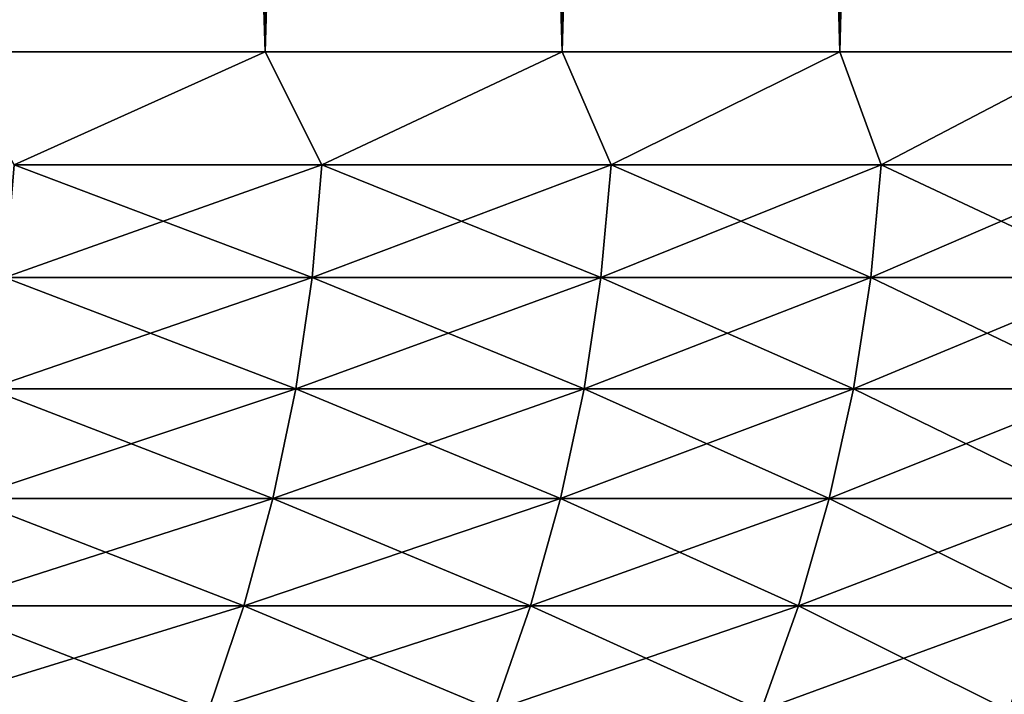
# Model space of a CAD drawing. Header units: millimetres. Extents: x -161 to 161, y -94 to 1149.
# Tile 375 of 656: x 8.667 to 9.599, y -92.708 to -92.069. Entities that reach past the tile are written whole.
import ezdxf

# ---------------------------------------------------------------- set-up
doc = ezdxf.new("R2010")
doc.units = ezdxf.units.MM
doc.header["$LTSCALE"] = 81.481481
for name, color, linetype in [('22', 7, 'CONTINUOUS'), ('23', 7, 'CONTINUOUS'), ('24', 7, 'CONTINUOUS'), ('25', 7, 'CONTINUOUS')]:
    doc.layers.add(name, color=color, linetype=linetype)

msp = doc.modelspace()

# ---------------------------------------------------------------- linework, layer by layer
at = {"layer": '22', "color": 7, "linetype": 'CONTINUOUS', "true_color": 0x323232}
for points in [[(8.89919, -82.6, 6.46564), (8.60015, -82.6, 6.85839), (8.89919, -92.1, 6.46564), (8.89919, -82.6, 6.46564)], [(8.89919, -92.1, 6.46564), (8.60015, -82.6, 6.85839), (8.60015, -92.1, 6.85839), (8.89919, -92.1, 6.46564)], [(9.18031, -82.6, 6.05987), (8.89919, -82.6, 6.46564), (9.18031, -92.1, 6.05987), (9.18031, -82.6, 6.05987)], [(9.18031, -92.1, 6.05987), (8.89919, -82.6, 6.46564), (8.89919, -92.1, 6.46564), (9.18031, -92.1, 6.05987)], [(9.44294, -82.6, 5.64189), (9.18031, -82.6, 6.05987), (9.44294, -92.1, 5.64189), (9.44294, -82.6, 5.64189)], [(9.44294, -92.1, 5.64189), (9.18031, -82.6, 6.05987), (9.18031, -92.1, 6.05987), (9.44294, -92.1, 5.64189)], [(9.68655, -82.6, 5.21256), (9.44294, -82.6, 5.64189), (9.68655, -92.1, 5.21255), (9.68655, -82.6, 5.21256)], [(9.68655, -92.1, 5.21255), (9.44294, -82.6, 5.64189), (9.44294, -92.1, 5.64189), (9.68655, -92.1, 5.21255)]]:
    msp.add_3dface(points, dxfattribs=at)
at = {"layer": '23', "color": 7, "linetype": 'CONTINUOUS', "true_color": 0x323232}
for points in [[(8.60015, -82.6, -6.85839), (8.89919, -82.6, -6.46564), (8.60015, -92.1, -6.85839), (8.60015, -82.6, -6.85839)], [(8.60015, -92.1, -6.85839), (8.89919, -82.6, -6.46564), (8.89919, -92.1, -6.46564), (8.60015, -92.1, -6.85839)], [(8.89919, -82.6, -6.46564), (9.18031, -82.6, -6.05987), (8.89919, -92.1, -6.46564), (8.89919, -82.6, -6.46564)], [(8.89919, -92.1, -6.46564), (9.18031, -82.6, -6.05987), (9.18031, -92.1, -6.05987), (8.89919, -92.1, -6.46564)], [(9.18031, -82.6, -6.05987), (9.44294, -82.6, -5.64189), (9.18031, -92.1, -6.05987), (9.18031, -82.6, -6.05987)], [(9.18031, -92.1, -6.05987), (9.44294, -82.6, -5.64189), (9.44294, -92.1, -5.64189), (9.18031, -92.1, -6.05987)], [(9.44294, -82.6, -5.64189), (9.68655, -82.6, -5.21256), (9.44294, -92.1, -5.64189), (9.44294, -82.6, -5.64189)], [(9.44294, -92.1, -5.64189), (9.68655, -82.6, -5.21256), (9.68655, -92.1, -5.21255), (9.44294, -92.1, -5.64189)]]:
    msp.add_3dface(points, dxfattribs=at)
at = {"layer": '24', "color": 7, "linetype": 'CONTINUOUS', "true_color": 0x323232}
for points in [[(8.89919, -92.1, 6.46564), (8.60015, -92.1, 6.85839), (8.66178, -92.20701, 6.77418), (8.89919, -92.1, 6.46564)], [(8.95294, -92.20701, 6.38441), (8.89919, -92.1, 6.46564), (8.66178, -92.20701, 6.77418), (8.95294, -92.20701, 6.38441)], [(9.18031, -92.1, 6.05987), (8.89919, -92.1, 6.46564), (8.95294, -92.20701, 6.38441), (9.18031, -92.1, 6.05987)], [(9.22659, -92.20701, 5.98215), (9.18031, -92.1, 6.05987), (8.95294, -92.20701, 6.38441), (9.22659, -92.20701, 5.98215)], [(9.44294, -92.1, 5.64189), (9.18031, -92.1, 6.05987), (9.22659, -92.20701, 5.98215), (9.44294, -92.1, 5.64189)], [(9.48216, -92.20701, 5.56817), (9.44294, -92.1, 5.64189), (9.22659, -92.20701, 5.98215), (9.48216, -92.20701, 5.56817)], [(9.68655, -92.1, 5.21255), (9.44294, -92.1, 5.64189), (9.48216, -92.20701, 5.56817), (9.68655, -92.1, 5.21255)], [(9.71918, -92.20701, 5.14329), (9.68655, -92.1, 5.21255), (9.48216, -92.20701, 5.56817), (9.71918, -92.20701, 5.14329)], [(8.94361, -92.31358, 6.37776), (8.66178, -92.20701, 6.77418), (8.65275, -92.31358, 6.76712), (8.94361, -92.31358, 6.37776)], [(8.95294, -92.20701, 6.38441), (8.66178, -92.20701, 6.77418), (8.94361, -92.31358, 6.37776), (8.95294, -92.20701, 6.38441)], [(9.21697, -92.31358, 5.97591), (8.95294, -92.20701, 6.38441), (8.94361, -92.31358, 6.37776), (9.21697, -92.31358, 5.97591)], [(9.22659, -92.20701, 5.98215), (8.95294, -92.20701, 6.38441), (9.21697, -92.31358, 5.97591), (9.22659, -92.20701, 5.98215)], [(9.47228, -92.31358, 5.56236), (9.22659, -92.20701, 5.98215), (9.21697, -92.31358, 5.97591), (9.47228, -92.31358, 5.56236)], [(9.48216, -92.20701, 5.56817), (9.22659, -92.20701, 5.98215), (9.47228, -92.31358, 5.56236), (9.48216, -92.20701, 5.56817)], [(9.70905, -92.31358, 5.13793), (9.48216, -92.20701, 5.56817), (9.47228, -92.31358, 5.56236), (9.70905, -92.31358, 5.13793)], [(9.71918, -92.20701, 5.14329), (9.48216, -92.20701, 5.56817), (9.70905, -92.31358, 5.13793), (9.71918, -92.20701, 5.14329)], [(8.92811, -92.41906, 6.3667), (8.65275, -92.31358, 6.76712), (8.63775, -92.41906, 6.75539), (8.92811, -92.41906, 6.3667)], [(8.94361, -92.31358, 6.37776), (8.65275, -92.31358, 6.76712), (8.92811, -92.41906, 6.3667), (8.94361, -92.31358, 6.37776)], [(9.20099, -92.41906, 5.96555), (8.94361, -92.31358, 6.37776), (8.92811, -92.41906, 6.3667), (9.20099, -92.41906, 5.96555)], [(9.21697, -92.31358, 5.97591), (8.94361, -92.31358, 6.37776), (9.20099, -92.41906, 5.96555), (9.21697, -92.31358, 5.97591)], [(9.45586, -92.41906, 5.55272), (9.21697, -92.31358, 5.97591), (9.20099, -92.41906, 5.96555), (9.45586, -92.41906, 5.55272)], [(9.47228, -92.31358, 5.56236), (9.21697, -92.31358, 5.97591), (9.45586, -92.41906, 5.55272), (9.47228, -92.31358, 5.56236)], [(9.69222, -92.41906, 5.12902), (9.47228, -92.31358, 5.56236), (9.45586, -92.41906, 5.55272), (9.69222, -92.41906, 5.12902)], [(9.70905, -92.31358, 5.13793), (9.47228, -92.31358, 5.56236), (9.69222, -92.41906, 5.12902), (9.70905, -92.31358, 5.13793)], [(8.90651, -92.52291, 6.3513), (8.63775, -92.41906, 6.75539), (8.61685, -92.52291, 6.73905), (8.90651, -92.52291, 6.3513)], [(8.92811, -92.41906, 6.3667), (8.63775, -92.41906, 6.75539), (8.90651, -92.52291, 6.3513), (8.92811, -92.41906, 6.3667)], [(9.17873, -92.52291, 5.95112), (8.92811, -92.41906, 6.3667), (8.90651, -92.52291, 6.3513), (9.17873, -92.52291, 5.95112)], [(9.20099, -92.41906, 5.96555), (8.92811, -92.41906, 6.3667), (9.17873, -92.52291, 5.95112), (9.20099, -92.41906, 5.96555)], [(9.43299, -92.52291, 5.53929), (9.20099, -92.41906, 5.96555), (9.17873, -92.52291, 5.95112), (9.43299, -92.52291, 5.53929)], [(9.45586, -92.41906, 5.55272), (9.20099, -92.41906, 5.96555), (9.43299, -92.52291, 5.53929), (9.45586, -92.41906, 5.55272)], [(9.66878, -92.52291, 5.11661), (9.45586, -92.41906, 5.55272), (9.43299, -92.52291, 5.53929), (9.66878, -92.52291, 5.11661)], [(9.69222, -92.41906, 5.12902), (9.45586, -92.41906, 5.55272), (9.66878, -92.52291, 5.11661), (9.69222, -92.41906, 5.12902)], [(8.87893, -92.6246, 6.33163), (8.61685, -92.52291, 6.73905), (8.59017, -92.6246, 6.71818), (8.87893, -92.6246, 6.33163)], [(8.90651, -92.52291, 6.3513), (8.61685, -92.52291, 6.73905), (8.87893, -92.6246, 6.33163), (8.90651, -92.52291, 6.3513)], [(9.15031, -92.6246, 5.93269), (8.90651, -92.52291, 6.3513), (8.87893, -92.6246, 6.33163), (9.15031, -92.6246, 5.93269)], [(9.17873, -92.52291, 5.95112), (8.90651, -92.52291, 6.3513), (9.15031, -92.6246, 5.93269), (9.17873, -92.52291, 5.95112)], [(9.40378, -92.6246, 5.52214), (9.17873, -92.52291, 5.95112), (9.15031, -92.6246, 5.93269), (9.40378, -92.6246, 5.52214)], [(9.43299, -92.52291, 5.53929), (9.17873, -92.52291, 5.95112), (9.40378, -92.6246, 5.52214), (9.43299, -92.52291, 5.53929)], [(9.63884, -92.6246, 5.10077), (9.43299, -92.52291, 5.53929), (9.40378, -92.6246, 5.52214), (9.63884, -92.6246, 5.10077)], [(9.66878, -92.52291, 5.11661), (9.43299, -92.52291, 5.53929), (9.63884, -92.6246, 5.10077), (9.66878, -92.52291, 5.11661)], [(8.84551, -92.72361, 6.3078), (8.59017, -92.6246, 6.71818), (8.55784, -92.72361, 6.69289), (8.84551, -92.72361, 6.3078)], [(8.87893, -92.6246, 6.33163), (8.59017, -92.6246, 6.71818), (8.84551, -92.72361, 6.3078), (8.87893, -92.6246, 6.33163)], [(9.11587, -92.72361, 5.91036), (8.87893, -92.6246, 6.33163), (8.84551, -92.72361, 6.3078), (9.11587, -92.72361, 5.91036)], [(9.15031, -92.6246, 5.93269), (8.87893, -92.6246, 6.33163), (9.11587, -92.72361, 5.91036), (9.15031, -92.6246, 5.93269)], [(9.36838, -92.72361, 5.50135), (9.15031, -92.6246, 5.93269), (9.11587, -92.72361, 5.91036), (9.36838, -92.72361, 5.50135)], [(9.40378, -92.6246, 5.52214), (9.15031, -92.6246, 5.93269), (9.36838, -92.72361, 5.50135), (9.40378, -92.6246, 5.52214)], [(9.60255, -92.72361, 5.08157), (9.40378, -92.6246, 5.52214), (9.36838, -92.72361, 5.50135), (9.60255, -92.72361, 5.08157)], [(9.63884, -92.6246, 5.10077), (9.40378, -92.6246, 5.52214), (9.60255, -92.72361, 5.08157), (9.63884, -92.6246, 5.10077)]]:
    msp.add_3dface(points, dxfattribs=at)
at = {"layer": '25', "color": 7, "linetype": 'CONTINUOUS', "true_color": 0x323232}
for points in [[(8.60015, -92.1, -6.85839), (8.89919, -92.1, -6.46564), (8.66178, -92.20701, -6.77418), (8.60015, -92.1, -6.85839)], [(8.66178, -92.20701, -6.77418), (8.89919, -92.1, -6.46564), (8.95294, -92.20701, -6.38441), (8.66178, -92.20701, -6.77418)], [(8.89919, -92.1, -6.46564), (9.18031, -92.1, -6.05987), (8.95294, -92.20701, -6.38441), (8.89919, -92.1, -6.46564)], [(8.95294, -92.20701, -6.38441), (9.18031, -92.1, -6.05987), (9.22659, -92.20701, -5.98215), (8.95294, -92.20701, -6.38441)], [(9.18031, -92.1, -6.05987), (9.44294, -92.1, -5.64189), (9.22659, -92.20701, -5.98215), (9.18031, -92.1, -6.05987)], [(9.22659, -92.20701, -5.98215), (9.44294, -92.1, -5.64189), (9.48216, -92.20701, -5.56817), (9.22659, -92.20701, -5.98215)], [(9.44294, -92.1, -5.64189), (9.68655, -92.1, -5.21255), (9.48216, -92.20701, -5.56817), (9.44294, -92.1, -5.64189)], [(9.48216, -92.20701, -5.56817), (9.68655, -92.1, -5.21255), (9.71918, -92.20701, -5.14329), (9.48216, -92.20701, -5.56817)], [(8.66178, -92.20701, -6.77418), (8.95294, -92.20701, -6.38441), (8.65275, -92.31358, -6.76712), (8.66178, -92.20701, -6.77418)], [(8.65275, -92.31358, -6.76712), (8.95294, -92.20701, -6.38441), (8.94361, -92.31358, -6.37776), (8.65275, -92.31358, -6.76712)], [(8.95294, -92.20701, -6.38441), (9.22659, -92.20701, -5.98215), (8.94361, -92.31358, -6.37776), (8.95294, -92.20701, -6.38441)], [(8.94361, -92.31358, -6.37776), (9.22659, -92.20701, -5.98215), (9.21697, -92.31358, -5.97591), (8.94361, -92.31358, -6.37776)], [(9.22659, -92.20701, -5.98215), (9.48216, -92.20701, -5.56817), (9.21697, -92.31358, -5.97591), (9.22659, -92.20701, -5.98215)], [(9.21697, -92.31358, -5.97591), (9.48216, -92.20701, -5.56817), (9.47228, -92.31358, -5.56236), (9.21697, -92.31358, -5.97591)], [(9.48216, -92.20701, -5.56817), (9.71918, -92.20701, -5.14329), (9.47228, -92.31358, -5.56236), (9.48216, -92.20701, -5.56817)], [(9.47228, -92.31358, -5.56236), (9.71918, -92.20701, -5.14329), (9.70905, -92.31358, -5.13793), (9.47228, -92.31358, -5.56236)], [(8.65275, -92.31358, -6.76712), (8.94361, -92.31358, -6.37776), (8.63775, -92.41906, -6.75539), (8.65275, -92.31358, -6.76712)], [(8.63775, -92.41906, -6.75539), (8.94361, -92.31358, -6.37776), (8.92811, -92.41906, -6.3667), (8.63775, -92.41906, -6.75539)], [(8.94361, -92.31358, -6.37776), (9.21697, -92.31358, -5.97591), (8.92811, -92.41906, -6.3667), (8.94361, -92.31358, -6.37776)], [(8.92811, -92.41906, -6.3667), (9.21697, -92.31358, -5.97591), (9.20099, -92.41906, -5.96555), (8.92811, -92.41906, -6.3667)], [(9.21697, -92.31358, -5.97591), (9.47228, -92.31358, -5.56236), (9.20099, -92.41906, -5.96555), (9.21697, -92.31358, -5.97591)], [(9.20099, -92.41906, -5.96555), (9.47228, -92.31358, -5.56236), (9.45586, -92.41906, -5.55272), (9.20099, -92.41906, -5.96555)], [(9.47228, -92.31358, -5.56236), (9.70905, -92.31358, -5.13793), (9.45586, -92.41906, -5.55272), (9.47228, -92.31358, -5.56236)], [(9.45586, -92.41906, -5.55272), (9.70905, -92.31358, -5.13793), (9.69222, -92.41906, -5.12902), (9.45586, -92.41906, -5.55272)], [(8.63775, -92.41906, -6.75539), (8.92811, -92.41906, -6.3667), (8.61685, -92.52291, -6.73905), (8.63775, -92.41906, -6.75539)], [(8.61685, -92.52291, -6.73905), (8.92811, -92.41906, -6.3667), (8.90651, -92.52291, -6.3513), (8.61685, -92.52291, -6.73905)], [(8.92811, -92.41906, -6.3667), (9.20099, -92.41906, -5.96555), (8.90651, -92.52291, -6.3513), (8.92811, -92.41906, -6.3667)], [(8.90651, -92.52291, -6.3513), (9.20099, -92.41906, -5.96555), (9.17873, -92.52291, -5.95112), (8.90651, -92.52291, -6.3513)], [(9.20099, -92.41906, -5.96555), (9.45586, -92.41906, -5.55272), (9.17873, -92.52291, -5.95112), (9.20099, -92.41906, -5.96555)], [(9.17873, -92.52291, -5.95112), (9.45586, -92.41906, -5.55272), (9.43299, -92.52291, -5.53929), (9.17873, -92.52291, -5.95112)], [(9.45586, -92.41906, -5.55272), (9.69222, -92.41906, -5.12902), (9.43299, -92.52291, -5.53929), (9.45586, -92.41906, -5.55272)], [(9.43299, -92.52291, -5.53929), (9.69222, -92.41906, -5.12902), (9.66878, -92.52291, -5.11661), (9.43299, -92.52291, -5.53929)], [(8.61685, -92.52291, -6.73905), (8.90651, -92.52291, -6.3513), (8.59017, -92.6246, -6.71818), (8.61685, -92.52291, -6.73905)], [(8.59017, -92.6246, -6.71818), (8.90651, -92.52291, -6.3513), (8.87893, -92.6246, -6.33163), (8.59017, -92.6246, -6.71818)], [(8.90651, -92.52291, -6.3513), (9.17873, -92.52291, -5.95112), (8.87893, -92.6246, -6.33163), (8.90651, -92.52291, -6.3513)], [(8.87893, -92.6246, -6.33163), (9.17873, -92.52291, -5.95112), (9.15031, -92.6246, -5.93269), (8.87893, -92.6246, -6.33163)], [(9.17873, -92.52291, -5.95112), (9.43299, -92.52291, -5.53929), (9.15031, -92.6246, -5.93269), (9.17873, -92.52291, -5.95112)], [(9.15031, -92.6246, -5.93269), (9.43299, -92.52291, -5.53929), (9.40378, -92.6246, -5.52214), (9.15031, -92.6246, -5.93269)], [(9.43299, -92.52291, -5.53929), (9.66878, -92.52291, -5.11661), (9.40378, -92.6246, -5.52214), (9.43299, -92.52291, -5.53929)], [(9.40378, -92.6246, -5.52214), (9.66878, -92.52291, -5.11661), (9.63884, -92.6246, -5.10077), (9.40378, -92.6246, -5.52214)], [(8.59017, -92.6246, -6.71818), (8.87893, -92.6246, -6.33163), (8.55784, -92.72361, -6.69289), (8.59017, -92.6246, -6.71818)], [(8.55784, -92.72361, -6.69289), (8.87893, -92.6246, -6.33163), (8.84551, -92.72361, -6.3078), (8.55784, -92.72361, -6.69289)], [(8.87893, -92.6246, -6.33163), (9.15031, -92.6246, -5.93269), (8.84551, -92.72361, -6.3078), (8.87893, -92.6246, -6.33163)], [(8.84551, -92.72361, -6.3078), (9.15031, -92.6246, -5.93269), (9.11587, -92.72361, -5.91036), (8.84551, -92.72361, -6.3078)], [(9.15031, -92.6246, -5.93269), (9.40378, -92.6246, -5.52214), (9.11587, -92.72361, -5.91036), (9.15031, -92.6246, -5.93269)], [(9.11587, -92.72361, -5.91036), (9.40378, -92.6246, -5.52214), (9.36838, -92.72361, -5.50135), (9.11587, -92.72361, -5.91036)], [(9.40378, -92.6246, -5.52214), (9.63884, -92.6246, -5.10077), (9.36838, -92.72361, -5.50135), (9.40378, -92.6246, -5.52214)], [(9.36838, -92.72361, -5.50135), (9.63884, -92.6246, -5.10077), (9.60255, -92.72361, -5.08157), (9.36838, -92.72361, -5.50135)]]:
    msp.add_3dface(points, dxfattribs=at)

doc.saveas('drawing.dxf')
